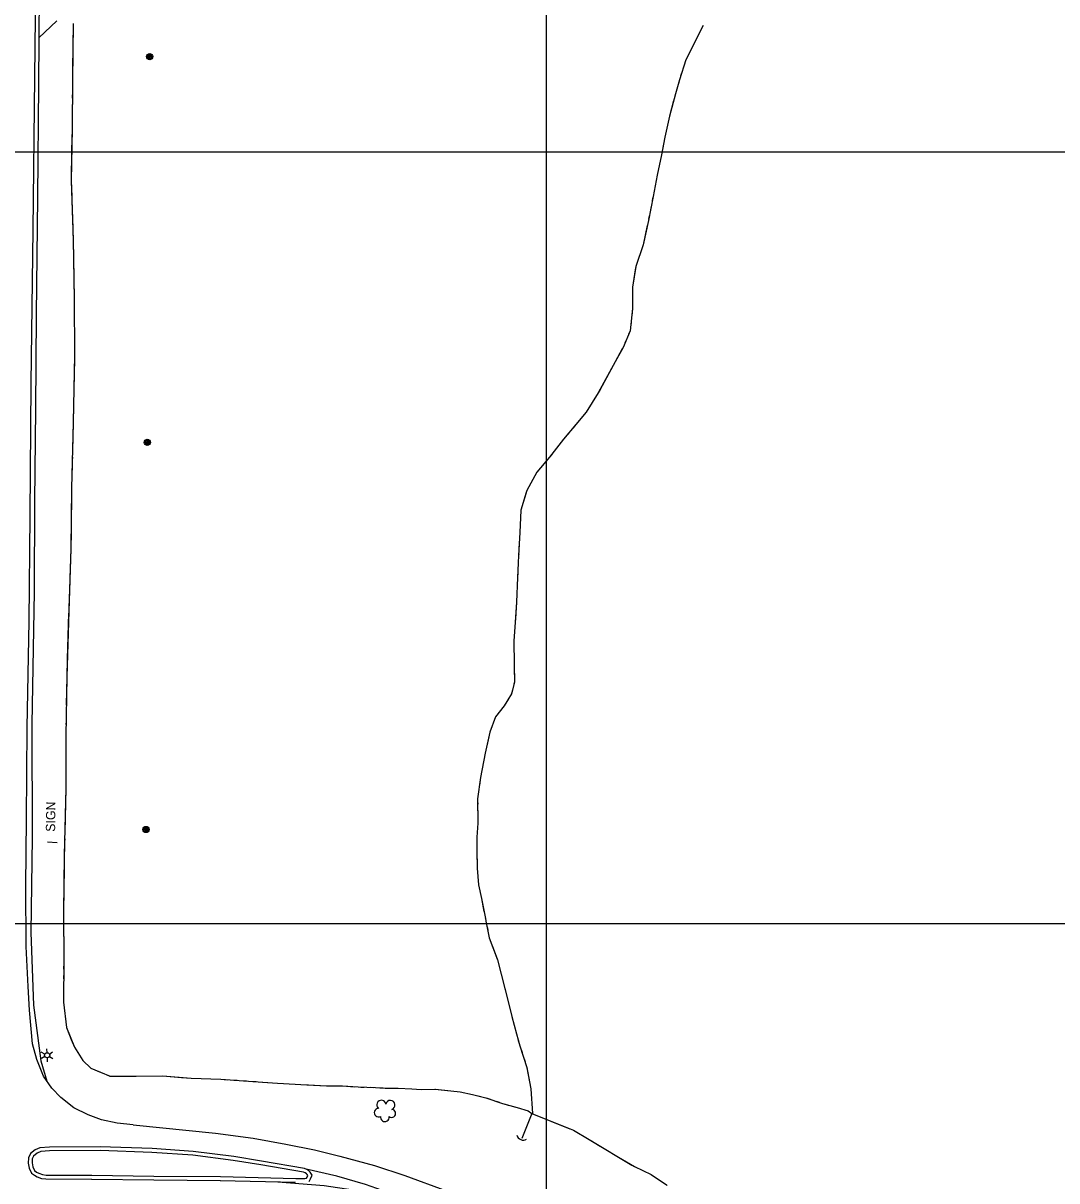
# Model space of a CAD drawing. Extents: x 353423 to 364002, y 127000 to 201942.
# Drawn here: x 362661 to 363331, y 133333 to 134083 of the extents above; entities that cross this region are included whole.
import ezdxf

# ---------------------------------------------------------------- set-up
doc = ezdxf.new("R2010")
doc.units = 0
for name, color, linetype in [('E_DTM_SlopeBottom', 7, 'Continuous'), ('E_DTM_SlopeTop', 7, 'Continuous'), ('E_FEN_Generic', 7, 'Continuous'), ('E_LAND_BrushLine', 7, 'Continuous'), ('E_LAND_TreeLine', 7, 'Continuous'), ('E_MISCPROP', 7, 'Continuous'), ('E_STRUCT_WingWall', 7, 'Continuous')]:
    doc.layers.add(name, color=color, linetype=linetype)

msp = doc.modelspace()

# ---------------------------------------------------------------- linework, layer by layer
at = {"layer": 'E_DTM_SlopeBottom'}
msp.add_arc((362984.85, 133363.88), 4.2, 194.96874, 301.20831, dxfattribs=at)
at = {"layer": 'E_DTM_SlopeTop'}
for points in [[(362678.65, 134795.82), (362677.86, 134733.37), (362676.88, 134657.58), (362676.26, 134581.66), (362675.4, 134512.52), (362674.78, 134437.99), (362673.95, 134353.78), (362673.08, 134273.69), (362671.88, 134188.66), (362671.66, 134132.47), (362670.95, 134043.61), (362670.25, 133970.66), (362669.52, 133894.4), (362668.95, 133833.28), (362668.35, 133773.39), (362668.06, 133714.97), (362666.73, 133629.07), (362666.79, 133555.45), (362665.92, 133494.1), (362667.81, 133447.03), (362672.46, 133411.13), (362676.37, 133397.84)], [(362732.19, 133369.48), (362721.95, 133370.67), (362711.86, 133372.84), (362703.08, 133376.08), (362693.88, 133380.56), (362685.41, 133387.33), (362679.49, 133393.39), (362674.14, 133401.03), (362669.84, 133411.85), (362667.17, 133422), (362665.04, 133443.92), (362664.29, 133459.12), (362662.92, 133485.03), (362662.67, 133524.33), (362663.23, 133567.42), (362663.66, 133626.93), (362664.86, 133695.82), (362665.51, 133764.13), (362666.24, 133849.96), (362667.42, 133949.54), (362668.64, 134048.4), (362669.19, 134106.73)], [(362732.19, 133369.48), (362785.6, 133364.12), (362810.03, 133360.85), (362831.05, 133356.98), (362849.63, 133353.31), (362866.15, 133349.32), (362888.49, 133343.13), (362908.18, 133336.86), (362935.11, 133326.79), (362980.69, 133307.79), (363025.65, 133288.71), (363083.1, 133263.89), (363151.44, 133233.75), (363224.53, 133202.27), (363290.05, 133173.33), (363366.4, 133140.21), (363448.35, 133104.75), (363491.04, 133085.7)], [(362846.3, 133332.97), (362847.21, 133334.65), (362848.29, 133337.02), (362846.97, 133338.95), (362846.13, 133339.81), (362844.74, 133340.72), (362843.25, 133341.24), (362815.3, 133346.09), (362797.48, 133349.04), (362771.16, 133352.33), (362744.56, 133354.2), (362710.9, 133355.41), (362677.97, 133355.16), (362671.9, 133354.76), (362668.76, 133353.45), (362665.78, 133350.94), (362664.41, 133348.29), (362664.33, 133344.68), (362664.9, 133341.53), (362666.46, 133338.26), (362668.31, 133336.93), (362670.02, 133335.91), (362672.88, 133334.85), (362675.69, 133334.55), (362705.41, 133334.44)], [(362788.77, 133336), (362837.56, 133334.83), (362840.73, 133334.71), (362843.4, 133334.77), (362844.61, 133335.1), (362844.97, 133335.77), (362845.43, 133336.77), (362845.04, 133337.35), (362844.53, 133337.87), (362843.63, 133338.46), (362842.63, 133338.81), (362814.88, 133343.62), (362797.12, 133346.57), (362770.91, 133349.84), (362744.43, 133351.7), (362710.86, 133352.91), (362678.06, 133352.66), (362672.47, 133352.29), (362670.08, 133351.29), (362667.78, 133349.35), (362666.9, 133347.65), (362666.83, 133344.88), (362667.3, 133342.31), (362668.44, 133339.92), (362669.69, 133339.02), (362671.1, 133338.17), (362673.45, 133337.3), (362675.83, 133337.05), (362705.42, 133336.94)], [(362826.04, 133332.61), (362855.92, 133330.19), (362874.72, 133327.4), (362882.95, 133326.15), (362896.66, 133323.8), (362902.91, 133322.22), (362915.68, 133319.21), (362882.84, 133330.89), (362864.21, 133336.37), (362844.22, 133340.91)], [(362705.38, 133334.44), (362745.62, 133333.85), (362788.75, 133333.5)], [(362705.42, 133336.94), (362745.64, 133336.35), (362788.77, 133336)], [(362788.71, 133333.51), (362837.48, 133332.34)]]:
    msp.add_lwpolyline(points, dxfattribs=at)
at = {"layer": 'E_FEN_Generic'}
for centre, radius, start, end in [((362893.02, 133382.51), 2.97, 8.67943, 229.91331), ((362898.87, 133382.43), 2.97, 286.33025, 169.30352), ((362891.19, 133377.46), 2.78, 91.65032, 299.42331), ((362899.66, 133376.96), 2.61, 231.03548, 88.96809), ((362895.28, 133374.48), 2.78, 168.32734, 9.33838)]:
    msp.add_arc(centre, radius, start, end, dxfattribs=at)
at = {"layer": 'E_LAND_BrushLine'}
for p, q in [((362682.98, 133552.29), (362676.76, 133552.81)), ((362675.08, 133415.46), (362672.78, 133416.71)), ((362675.16, 133413.77), (362672.93, 133412.45)), ((362676.49, 133416.28), (362676.42, 133418.8)), ((362677.98, 133415.47), (362680.09, 133416.83)), ((362678.02, 133413.84), (362680.28, 133412.59)), ((362676.57, 133413), (362676.64, 133410.4))]:
    msp.add_line(p, q, dxfattribs=at)
for centre, radius in [((362742.96, 134061.66), 2.02), ((362742.95, 134061.65), 1.52), ((362742.99, 134061.66), 1.01), ((362742.98, 134061.66), 0.502), ((362741.42, 133811.71), 2.02), ((362741.4, 133811.71), 1.52), ((362741.44, 133811.71), 1.01), ((362741.43, 133811.71), 0.502), ((362740.54, 133560.93), 2.02), ((362740.53, 133560.93), 1.52), ((362740.57, 133560.94), 1.01), ((362740.56, 133560.94), 0.502), ((362676.55, 133414.64), 1.64)]:
    msp.add_circle(centre, radius, dxfattribs=at)
at = {"layer": 'E_LAND_TreeLine'}
for p, q in [((363000, 132500), (363000, 135000)), ((360000, 134000), (364000, 134000)), ((360000, 133500), (364000, 133500)), ((360000, 133500), (364000, 133500)), ((363000, 131000), (363000, 133500))]:
    msp.add_line(p, q, dxfattribs=at)
at = {"layer": 'E_MISCPROP'}
msp.add_lwpolyline([(362671.19, 134073.75), (362682.74, 134084.8)], dxfattribs=at)
at = {"layer": 'E_STRUCT_WingWall'}
for points in [[(362693.44, 134083.23), (362692.93, 134045.91), (362692.66, 134014.95), (362692.11, 133981.11), (362693.43, 133942.9), (362693.98, 133904.52), (362694.32, 133868.28), (362693.49, 133824.71), (362692.36, 133782), (362691.88, 133742.69), (362690.51, 133702.45), (362689.29, 133659.85), (362688.64, 133621.5), (362688.76, 133587.71), (362687.67, 133544.13), (362687.17, 133507.6), (362687.27, 133476.06), (362687.14, 133449.09), (362688.98, 133432.56), (362694.22, 133419.84), (362699.73, 133411.16), (362704.88, 133406.24), (362717.43, 133401.08), (362734.31, 133401.14), (362751.42, 133401.22), (362769.85, 133399.9), (362789.14, 133399.11), (362806.9, 133397.97), (362825.73, 133396.52), (362844.71, 133395.55), (362857.57, 133394.83), (362867.74, 133394.75), (362877.97, 133394.14), (362889.12, 133393.8), (362895.56, 133393.43), (362903.85, 133393.35), (362912.67, 133392.84), (362918.89, 133392.55), (362927.61, 133392.79), (362943.98, 133390.92), (362952.02, 133389.31), (362960.74, 133387.08), (362971.49, 133383.4), (362981.08, 133380.78), (362988.07, 133378.56), (362990.53, 133377.01), (362983.95, 133360.66)], [(362693.44, 134083.23), (362693.03, 134053.36)], [(363101.48, 134081.81), (363090.13, 134059.55), (363086.14, 134046.68), (363083.44, 134037.55), (363079.65, 134023.02), (363076.69, 134009.45), (363074.36, 133998.12), (363071.69, 133984.92), (363068.99, 133970.96), (363065.94, 133955.57), (363062.67, 133939.79), (363057.8, 133925.69), (363055.64, 133912.35), (363055.75, 133898.45), (363054.15, 133883.93), (363049.57, 133873.2), (363044.4, 133863.95), (363033.53, 133843.89), (363025.63, 133831.32), (363018.99, 133823.25), (363010.92, 133813.78), (363001.97, 133802.13), (362993.68, 133792.49), (362987.17, 133780.64), (362983.38, 133767.8), (362982.66, 133753.45), (362981.89, 133738.41), (362981.29, 133724.16), (362980.45, 133708.11), (362979.77, 133695.16), (362978.77, 133683.03), (362979.05, 133668.11), (362979.18, 133656.48), (362977.33, 133648.84), (362972.59, 133641.13), (362967.01, 133633.99), (362963.37, 133623.92), (362960.15, 133610.42), (362957.21, 133594.69), (362955.38, 133580.9), (362955.57, 133565.12), (362954.9, 133555.95), (362954.78, 133546.6), (362955.15, 133535.82), (362955.94, 133525.14), (362957.8, 133516.14), (362960.36, 133503.34), (362960.73, 133501.55), (362962.91, 133490.64), (362968.18, 133476.4), (362972.96, 133457.85), (362977.47, 133439.85), (362980.45, 133428.44), (362982.72, 133420.84), (362987.23, 133406.83), (362989.92, 133392.96), (362990.88, 133376.87)], [(363101.48, 134081.81), (363090.13, 134059.55), (363088.66, 134054.83)], [(363087.44, 134050.88), (363086.83, 134048.91)], [(362692.98, 134049.25), (362692.95, 134047.19)], [(363085.63, 134044.97), (363085.04, 134042.99)], [(362692.85, 134036.89), (362692.83, 134034.83)], [(362692.91, 134043.07), (362692.89, 134041.01)], [(363083.88, 134039.04), (363083.44, 134037.55), (363083.31, 134037.06)], [(362692.8, 134030.7), (362692.66, 134014.95), (362692.43, 134000.83)], [(363082.27, 134033.07), (363079.65, 134023.02), (363076.69, 134009.45), (363075.55, 134003.93)], [(362692.43, 134000.83), (362692.11, 133981.11), (362692.46, 133970.96)], [(363075.55, 134003.93), (363074.36, 133998.12), (363071.69, 133984.92), (363069.69, 133974.6)], [(363068.91, 133970.55), (363068.51, 133968.53)], [(362692.61, 133966.85), (362692.68, 133964.79)], [(363067.71, 133964.48), (363067.31, 133962.46)], [(362692.82, 133960.67), (362692.89, 133958.61)], [(362693.03, 133954.49), (362693.1, 133952.43)], [(363066.51, 133958.41), (363066.11, 133956.39)], [(362693.25, 133948.32), (362693.43, 133942.9), (362693.78, 133918.45)], [(363065.28, 133952.34), (363062.67, 133939.79), (363057.8, 133925.69), (363057.45, 133923.53)], [(363057.45, 133923.53), (363055.64, 133912.35), (363055.75, 133898.45), (363055.24, 133893.81)], [(362693.78, 133918.45), (362693.98, 133904.52), (362694.13, 133888.58)], [(363054.79, 133889.71), (363054.56, 133887.65)], [(362694.17, 133884.46), (362694.19, 133882.4)], [(362694.23, 133878.28), (362694.25, 133876.22)], [(363054, 133883.58), (363053.19, 133881.68)], [(362694.29, 133872.1), (362694.3, 133870.04)], [(363049.03, 133872.24), (363044.4, 133863.95), (363034.68, 133846.03)], [(363051.57, 133877.88), (363050.76, 133875.98)], [(362694.28, 133865.92), (362693.71, 133836.05)], [(363034.68, 133846.03), (363033.53, 133843.89), (363025.63, 133831.32), (363018.99, 133823.25), (363017.58, 133821.59)], [(362693.71, 133836.05), (362693.49, 133824.71), (362693, 133806.18)], [(363014.9, 133818.45), (363013.57, 133816.88)], [(363010.9, 133813.74), (363009.64, 133812.11)], [(363003.34, 133803.92), (363001.97, 133802.13), (362993.68, 133792.49), (362987.17, 133780.64), (362986.77, 133779.29)], [(363007.12, 133808.83), (363005.86, 133807.2)], [(362692.73, 133795.88), (362692.67, 133793.82)], [(362692.89, 133802.06), (362692.83, 133800)], [(362692.56, 133789.7), (362692.51, 133787.64)], [(362692.4, 133783.52), (362692.36, 133782), (362692.01, 133753.65)], [(362986.77, 133779.29), (362983.38, 133767.8), (362982.66, 133753.45), (362982.47, 133749.89)], [(362692.01, 133753.65), (362691.88, 133742.69), (362691.24, 133723.78)], [(362982.26, 133745.77), (362982.16, 133743.7)], [(362981.95, 133739.58), (362981.89, 133738.41), (362981.85, 133737.52)], [(362981.67, 133733.39), (362981.59, 133731.33)], [(362981.41, 133727.21), (362981.29, 133724.16), (362980.45, 133708.11), (362979.89, 133697.33)], [(362690.89, 133713.49), (362690.82, 133711.43)], [(362691.1, 133719.66), (362691.03, 133717.6)], [(362690.68, 133707.31), (362690.61, 133705.25)], [(362690.48, 133701.13), (362689.61, 133671.26)], [(362979.89, 133697.33), (362979.77, 133695.16), (362978.77, 133683.03), (362979.05, 133668.11), (362979.06, 133667.45)], [(362689.61, 133671.26), (362689.29, 133659.85), (362688.97, 133641.39)], [(362979.1, 133663.32), (362979.12, 133661.26)], [(362979.17, 133657.13), (362979.18, 133656.48), (362978.84, 133655.11)], [(362977.87, 133651.1), (362977.39, 133649.09)], [(362975.3, 133645.54), (362972.59, 133641.13), (362967.01, 133633.99), (362963.37, 133623.92), (362962.21, 133619.07)], [(362688.8, 133631.09), (362688.76, 133629.03)], [(362688.9, 133637.27), (362688.87, 133635.21)], [(362688.7, 133624.91), (362688.66, 133622.85)], [(362688.65, 133618.73), (362688.76, 133588.86)], [(362962.21, 133619.07), (362960.15, 133610.42), (362957.21, 133594.69), (362956.55, 133589.71)], [(362688.76, 133588.86), (362688.76, 133587.71), (362688.04, 133558.99)], [(362955.39, 133579.49), (362955.42, 133577.43)], [(362956.01, 133585.63), (362955.73, 133583.59)], [(362955.47, 133573.3), (362955.49, 133571.24)], [(362955.54, 133567.11), (362955.57, 133565.12), (362954.9, 133555.95), (362954.78, 133546.6), (362955.1, 133537.29)], [(362687.78, 133548.7), (362687.73, 133546.64)], [(362687.94, 133554.88), (362687.89, 133552.82)], [(362687.65, 133542.52), (362687.62, 133540.46)], [(362687.56, 133536.34), (362687.17, 133507.6), (362687.17, 133506.46)], [(362955.1, 133537.29), (362955.15, 133535.82), (362955.94, 133525.14), (362957.8, 133516.14), (362959.46, 133507.83)], [(362687.17, 133506.46), (362687.27, 133476.59)], [(362960.27, 133503.78), (362960.36, 133503.34), (362960.68, 133501.8)], [(362961.49, 133497.77), (362961.89, 133495.74)], [(362962.7, 133491.7), (362962.91, 133490.64), (362963.25, 133489.72)], [(362964.68, 133485.85), (362968.18, 133476.4), (362972.96, 133457.85), (362973.13, 133457.18)], [(362687.22, 133466.28), (362687.21, 133464.22)], [(362687.25, 133472.47), (362687.24, 133470.4)], [(362687.19, 133460.1), (362687.18, 133458.04)], [(362687.16, 133453.92), (362687.14, 133449.09), (362688.98, 133432.56), (362692.19, 133424.78)], [(362973.13, 133457.18), (362977.47, 133439.85), (362980.45, 133428.44), (362980.53, 133428.17)], [(362692.19, 133424.78), (362694.22, 133419.84), (362699.73, 133411.16), (362704.88, 133406.24), (362711.47, 133403.53)], [(362981.71, 133424.22), (362982.3, 133422.25)], [(362983.53, 133418.31), (362984.16, 133416.35)], [(362985.43, 133412.42), (362986.06, 133410.46)], [(362987.29, 133406.52), (362989.92, 133392.96), (362990.88, 133376.87)], [(362715.28, 133401.96), (362717.19, 133401.18)], [(362721.29, 133401.09), (362723.35, 133401.1)], [(362727.48, 133401.11), (362729.54, 133401.12)], [(362733.66, 133401.13), (362734.31, 133401.14), (362751.42, 133401.22), (362763.51, 133400.35)], [(362763.51, 133400.35), (362769.85, 133399.9), (362789.14, 133399.11), (362793.36, 133398.84)], [(362797.47, 133398.57), (362799.53, 133398.44)], [(362803.64, 133398.18), (362805.7, 133398.05)], [(362809.81, 133397.75), (362811.86, 133397.59)], [(362815.97, 133397.27), (362825.73, 133396.52), (362844.71, 133395.55), (362845.8, 133395.49)], [(362845.8, 133395.49), (362857.57, 133394.83), (362867.74, 133394.75), (362875.65, 133394.28)], [(362879.77, 133394.09), (362881.83, 133394.02)], [(362885.95, 133393.9), (362888.01, 133393.84)], [(362892.11, 133393.63), (362894.15, 133393.51)], [(362898.26, 133393.4), (362903.85, 133393.35), (362912.67, 133392.84), (362918.89, 133392.55), (362927.61, 133392.79), (362928.03, 133392.74)], [(362928.03, 133392.74), (362943.98, 133390.92), (362952.02, 133389.31), (362957.47, 133387.92)], [(362961.44, 133386.84), (362963.39, 133386.17)], [(362967.29, 133384.84), (362969.24, 133384.17)], [(362973.18, 133382.94), (362975.16, 133382.4)], [(362979.14, 133381.31), (362981.08, 133380.78), (362988.07, 133378.56), (362990.53, 133377.01), (362983.95, 133360.66)], [(362990.53, 133377.01), (363017.39, 133366.1), (363027.53, 133360.18), (363037.26, 133354.23), (363046.55, 133348.65), (363057.03, 133342.53), (363067.7, 133337.31), (363077.76, 133330.61)], [(362990.53, 133377.01), (363015.11, 133367.02)], [(363018.42, 133365.49), (363020, 133364.57)], [(363023.16, 133362.73), (363024.74, 133361.81)], [(363027.9, 133359.96), (363029.46, 133359)], [(363032.58, 133357.09), (363037.26, 133354.23), (363046.55, 133348.65), (363055.34, 133343.52)], [(363055.34, 133343.52), (363057.03, 133342.53), (363067.7, 133337.31), (363077.76, 133330.61), (363078.21, 133330.23)]]:
    msp.add_lwpolyline(points, dxfattribs=at)

# ---------------------------------------------------------------- texts
at = {"layer": 'E_LAND_BrushLine'}
msp.add_text('SIGN', height=6, rotation=89.23383, dxfattribs=at).set_placement((362681.7, 133559.39))

doc.saveas('drawing.dxf')
